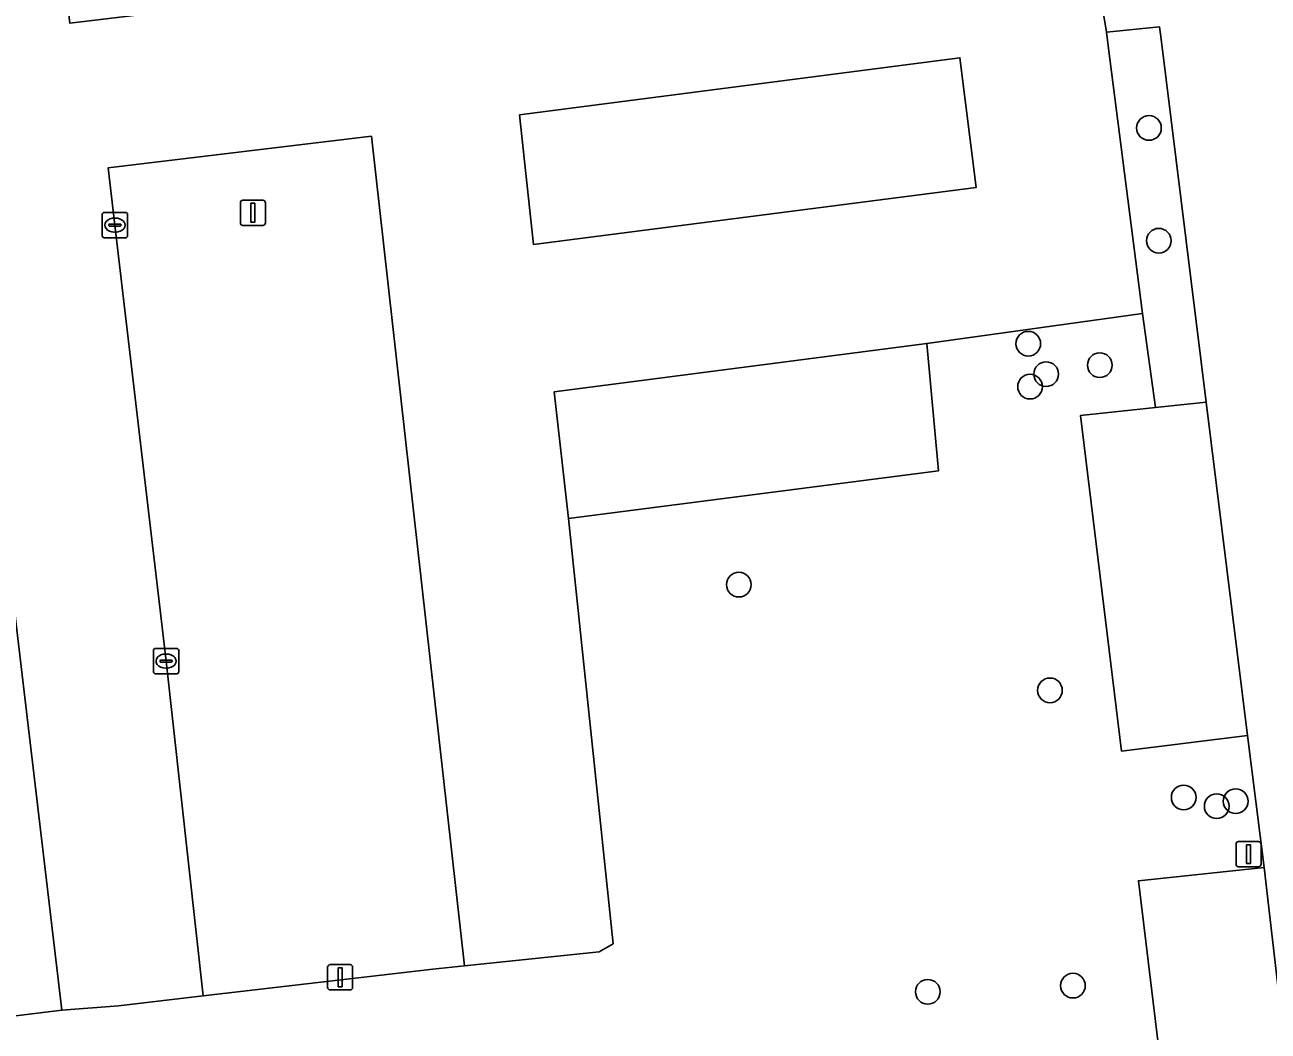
# Model space of a CAD drawing. Extents: x 161477 to 163040, y 383680 to 384871.
# Drawn here: x 161860.15 to 161909.43, y 383960.61 to 384000.48 of the extents above; entities that cross this region are included whole.
import ezdxf

# ---------------------------------------------------------------- set-up
doc = ezdxf.new("R2010")
doc.units = 0
for name, color, linetype in [('IMGEO_Boom', 7, 'Continuous'), ('IMGEO_Groenvoorziening', 7, 'Continuous'), ('IMGEO_Kolk', 7, 'Continuous'), ('IMGEO_Lichtmast', 7, 'Continuous'), ('IMGEO_Parkeervlak_open', 7, 'Continuous'), ('IMGEO_Rijbaan_lokaal_open', 7, 'Continuous')]:
    doc.layers.add(name, color=color, linetype=linetype)

msp = doc.modelspace()

# ---------------------------------------------------------------- linework, layer by layer
at = {"layer": 'IMGEO_Boom'}
for centre in [(161904.703, 383996.393), (161905.093, 383991.924), (161899.919, 383987.846), (161900.628, 383986.64), (161902.754, 383986.995), (161899.99, 383986.144), (161888.45, 383978.3), (161900.779, 383974.112), (161906.079, 383969.87), (161907.387, 383969.523), (161908.139, 383969.72), (161895.938, 383962.17), (161901.689, 383962.414)]:
    msp.add_circle(centre, 0.489, dxfattribs=at)
at = {"layer": 'IMGEO_Groenvoorziening'}
msp.add_lwpolyline([(161905.181, 383999.907), (161905.119, 384000.405), (161903.019, 384000.184), (161903.088, 383999.644), (161904.447, 383989.044), (161904.966, 383985.319), (161906.969, 383985.53)], close=True, dxfattribs=at)
msp.add_lwpolyline([(161906.742, 383946.246), (161904.284, 383966.57), (161909.262, 383967.093), (161908.611, 383972.33), (161903.615, 383971.708), (161901.994, 383985.007), (161904.966, 383985.319), (161904.447, 383989.044), (161895.896, 383987.855), (161896.359, 383982.803), (161881.698, 383980.919), (161883.468, 383964.076), (161882.916, 383963.757), (161877.575, 383963.196), (161876.319, 383963.064), (161867.226, 383962.004), (161863.866, 383961.612), (161861.623, 383961.44), (161856.341, 383960.79)], dxfattribs=at)
at = {"layer": 'IMGEO_Kolk'}
for p, q in [((161863.298, 383993.043), (161864.15, 383993.043)), ((161863.223, 383992.117), (161863.223, 383992.969)), ((161863.482, 383992.537), (161863.482, 383992.549)), ((161863.92, 383992.5), (161863.522, 383992.5)), ((161863.525, 383992.586), (161863.923, 383992.586)), ((161863.711, 383992.823), (161863.736, 383992.823)), ((161863.966, 383992.549), (161863.966, 383992.537)), ((161864.224, 383992.969), (161864.224, 383992.117)), ((161864.15, 383992.043), (161863.298, 383992.043)), ((161863.734, 383992.263), (161863.709, 383992.263)), ((161865.327, 383975.771), (161866.179, 383975.771)), ((161865.252, 383974.845), (161865.252, 383975.697)), ((161865.511, 383975.265), (161865.511, 383975.277)), ((161865.554, 383975.314), (161865.952, 383975.314)), ((161865.74, 383975.551), (161865.765, 383975.551)), ((161865.995, 383975.277), (161865.995, 383975.265)), ((161866.253, 383975.697), (161866.253, 383974.845)), ((161866.179, 383974.771), (161865.327, 383974.771)), ((161865.949, 383975.228), (161865.551, 383975.228)), ((161865.763, 383974.991), (161865.738, 383974.991))]:
    msp.add_line(p, q, dxfattribs=at)
for points in [[(161863.298, 383993.043), (161864.15, 383993.043)], [(161863.223, 383992.117), (161863.223, 383992.969)], [(161864.224, 383992.969), (161864.224, 383992.117)], [(161864.15, 383992.043), (161863.298, 383992.043)], [(161865.327, 383975.771), (161866.179, 383975.771)], [(161865.252, 383974.845), (161865.252, 383975.697)], [(161866.253, 383975.697), (161866.253, 383974.845)], [(161866.179, 383974.771), (161865.327, 383974.771)]]:
    msp.add_lwpolyline(points, dxfattribs=at)
for centre, radius, start, end in [((161863.3, 383992.967), 0.0765, 91.552, 178.448), ((161863.3, 383992.967), 0.0765, 91.552, 178.448), ((161864.148, 383992.967), 0.0765, 1.552, 88.448), ((161864.148, 383992.967), 0.0765, 1.552, 88.448), ((161863.522, 383992.546), 0.0403, 85.8775, 175.7526), ((161863.519, 383992.536), 0.0366, 178.938, 274.7102), ((161863.923, 383992.543), 0.043, 264.8664, 352.4533), ((161863.927, 383992.548), 0.0386, 1.7309, 96.639), ((161863.3, 383992.119), 0.0765, 181.552, 268.448), ((161863.3, 383992.119), 0.0765, 181.552, 268.448), ((161864.148, 383992.119), 0.0765, 271.552, 358.448), ((161864.148, 383992.119), 0.0765, 271.552, 358.448), ((161865.329, 383975.695), 0.0765, 91.552, 178.448), ((161865.329, 383975.695), 0.0765, 91.552, 178.448), ((161866.177, 383975.695), 0.0765, 1.552, 88.448), ((161866.177, 383975.695), 0.0765, 1.552, 88.448), ((161865.551, 383975.274), 0.0403, 85.8775, 175.7526), ((161865.548, 383975.264), 0.0366, 178.938, 274.7102), ((161865.952, 383975.271), 0.043, 264.8664, 352.4533), ((161865.956, 383975.276), 0.0386, 1.7309, 96.639), ((161865.329, 383974.847), 0.0765, 181.552, 268.448), ((161865.329, 383974.847), 0.0765, 181.552, 268.448), ((161866.177, 383974.847), 0.0765, 271.552, 358.448), ((161866.177, 383974.847), 0.0765, 271.552, 358.448)]:
    msp.add_arc(centre, radius, start, end, dxfattribs=at)
for centre, major_axis, ratio, start_param, end_param in [((161863.71, 383992.543), (-0.387, 0.002), 0.722429, 4.712389, 7.853982), ((161863.735, 383992.543), (-0.39, 0.002), 0.717154, 1.570796, 4.712389), ((161865.739, 383975.271), (-0.387, 0.002), 0.722429, 4.712389, 7.853982), ((161865.764, 383975.271), (-0.39, 0.002), 0.717154, 1.570796, 4.712389)]:
    msp.add_ellipse(centre, major_axis=major_axis, ratio=ratio, start_param=start_param, end_param=end_param, dxfattribs=at)
at = {"layer": 'IMGEO_Lichtmast'}
for p, q in [((161868.795, 383993.532), (161869.585, 383993.532)), ((161869.585, 383993.532), (161868.795, 383993.532)), ((161868.695, 383992.632), (161868.695, 383993.432)), ((161868.695, 383993.432), (161868.695, 383992.632)), ((161869.685, 383993.432), (161869.685, 383992.632)), ((161869.685, 383992.632), (161869.685, 383993.432)), ((161869.585, 383992.532), (161868.795, 383992.532)), ((161868.795, 383992.532), (161869.585, 383992.532)), ((161908.154, 383967.223), (161908.154, 383968.023)), ((161908.154, 383968.023), (161908.154, 383967.223)), ((161908.254, 383968.123), (161909.044, 383968.123)), ((161909.044, 383968.123), (161908.254, 383968.123)), ((161909.144, 383968.023), (161909.144, 383967.223)), ((161909.144, 383967.223), (161909.144, 383968.023)), ((161909.044, 383967.123), (161908.254, 383967.123)), ((161908.254, 383967.123), (161909.044, 383967.123)), ((161872.154, 383962.345), (161872.154, 383963.145)), ((161872.154, 383963.145), (161872.154, 383962.345)), ((161872.254, 383963.245), (161873.044, 383963.245)), ((161873.044, 383963.245), (161872.254, 383963.245)), ((161873.144, 383963.145), (161873.144, 383962.345)), ((161873.144, 383962.345), (161873.144, 383963.145)), ((161873.044, 383962.245), (161872.254, 383962.245)), ((161872.254, 383962.245), (161873.044, 383962.245))]:
    msp.add_line(p, q, dxfattribs=at)
for points in [[(161869.115, 383993.407), (161869.265, 383993.407), (161869.265, 383992.657), (161869.115, 383992.657), (161869.115, 383993.407)], [(161908.574, 383967.998), (161908.724, 383967.998), (161908.724, 383967.248), (161908.574, 383967.248), (161908.574, 383967.998)], [(161872.574, 383963.12), (161872.724, 383963.12), (161872.724, 383962.37), (161872.574, 383962.37), (161872.574, 383963.12)]]:
    msp.add_lwpolyline(points, dxfattribs=at)
for centre, start, end in [((161868.795, 383993.432), 90, 180), ((161868.795, 383993.432), 90, 180), ((161869.585, 383993.432), 0, 90), ((161869.585, 383993.432), 360, 90), ((161868.795, 383992.632), 180, 270), ((161868.795, 383992.632), 180, 270), ((161869.585, 383992.632), 270, 0), ((161869.585, 383992.632), 270, 0), ((161908.254, 383968.023), 90, 180), ((161908.254, 383968.023), 90, 180), ((161909.044, 383968.023), 0, 90), ((161909.044, 383968.023), 360, 90), ((161908.254, 383967.223), 180, 270), ((161908.254, 383967.223), 180, 270), ((161909.044, 383967.223), 270, 0), ((161909.044, 383967.223), 270, 0), ((161872.254, 383963.145), 90, 180), ((161872.254, 383963.145), 90, 180), ((161873.044, 383963.145), 0, 90), ((161873.044, 383963.145), 360, 90), ((161872.254, 383962.345), 180, 270), ((161872.254, 383962.345), 180, 270), ((161873.044, 383962.345), 270, 0), ((161873.044, 383962.345), 270, 0)]:
    msp.add_arc(centre, 0.1, start, end, dxfattribs=at)
at = {"layer": 'IMGEO_Parkeervlak_open'}
for points in [[(161852.209, 383996.07), (161856.341, 383960.79), (161861.623, 383961.44), (161857.046, 383999.944), (161851.817, 383999.303)], [(161880.315, 383991.781), (161897.855, 383994.037), (161897.213, 383999.176), (161879.757, 383996.906)], [(161873.89, 383996.066), (161863.457, 383994.816), (161863.722, 383992.543), (161865.752, 383975.271), (161867.226, 383962.004), (161876.319, 383963.064), (161877.575, 383963.196), (161875.885, 383978.277)], [(161881.698, 383980.919), (161896.359, 383982.803), (161895.896, 383987.855), (161881.135, 383985.937)], [(161906.969, 383985.53), (161904.966, 383985.319), (161901.994, 383985.007), (161903.615, 383971.708), (161908.611, 383972.33)], [(161909.262, 383967.093), (161904.284, 383966.57), (161906.742, 383946.246), (161911.624, 383946.759)]]:
    msp.add_lwpolyline(points, close=True, dxfattribs=at)
at = {"layer": 'IMGEO_Rijbaan_lokaal_open'}
for points in [[(161909.941, 384012.689), (161909.001, 384012.574), (161908.598, 384012.524), (161903.693, 384011.917), (161904.858, 384002.506), (161902.681, 384002.277), (161903.019, 384000.184), (161905.119, 384000.405), (161905.181, 383999.907), (161906.969, 383985.53), (161908.611, 383972.33), (161909.262, 383967.093), (161911.624, 383946.759)], [(161903.088, 383999.644), (161903.019, 384000.184), (161902.681, 384002.277), (161902.247, 384005.383), (161861.932, 384000.548), (161861.338, 384005.65), (161861.675, 384005.689), (161861.537, 384006.794), (161861.392, 384007.951), (161857.664, 384007.489)], [(161857.147, 384000), (161857.046, 383999.944), (161861.623, 383961.44), (161863.866, 383961.612), (161867.226, 383962.004), (161865.752, 383975.271), (161863.722, 383992.543), (161863.457, 383994.816), (161873.89, 383996.066), (161875.885, 383978.277), (161877.575, 383963.196), (161882.916, 383963.757), (161883.468, 383964.076), (161881.698, 383980.919), (161881.135, 383985.937), (161895.896, 383987.855), (161904.447, 383989.044), (161903.088, 383999.644)]]:
    msp.add_lwpolyline(points, dxfattribs=at)
msp.add_lwpolyline([(161880.315, 383991.781), (161879.757, 383996.906), (161897.213, 383999.176), (161897.855, 383994.037)], close=True, dxfattribs=at)

doc.saveas('drawing.dxf')
